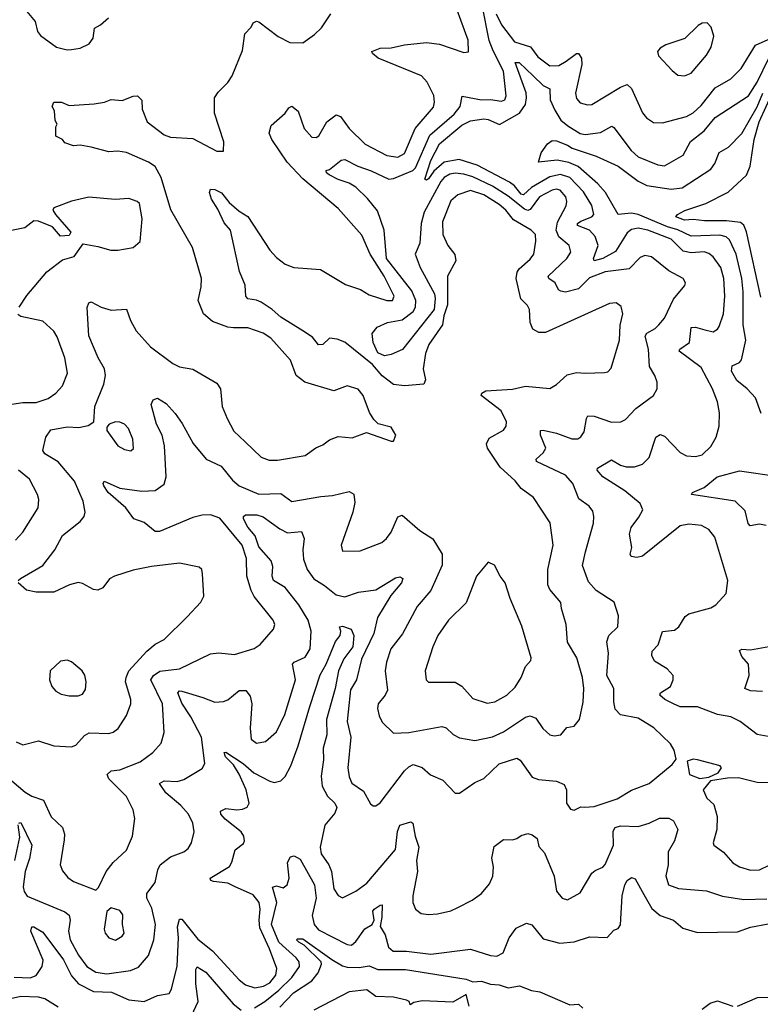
# Model space of a CAD drawing. Extents: x 1771496 to 1971148, y 471553 to 643630.
# Tile 485 of 656: x 1821760 to 1825119, y 616033 to 620499. Entities that reach past the tile are written whole.
import ezdxf

# ---------------------------------------------------------------- set-up
doc = ezdxf.new("R2010")
doc.units = 0

msp = doc.modelspace()

# ---------------------------------------------------------------- linework, layer by layer
at = {"layer": '0CON10XD'}
for points in [[(1821777.5, 620555), (1821830.7, 620490.7), (1821841.2, 620445), (1821855, 620426.7), (1821927.5, 620375), (1821975, 620362)], [(1822144.2, 618405.8), (1822215, 618373.8), (1822315, 618361.1), (1822375, 618363.8), (1822415, 618391.4), (1822424.2, 618425.8), (1822416.6, 618566.6), (1822406, 618614), (1822381.2, 618665), (1822356.3, 618753.7), (1822365, 618774.2), (1822385, 618782.9), (1822425, 618758.1), (1822465, 618712.9), (1822497.3, 618667.3), (1822546.4, 618576.4), (1822605.4, 618505), (1822674.4, 618474.4), (1822725, 618410), (1822755.4, 618385), (1822845, 618346.4), (1822945, 618350), (1822995, 618313.1), (1823126.8, 618336.8), (1823178.9, 618341.1), (1823255, 618359.2), (1823276.2, 618346.2), (1823279.6, 618309.6), (1823270.8, 618265), (1823218.1, 618115), (1823225, 618088.8), (1823305, 618090), (1823402.4, 618127.6), (1823424.2, 618145), (1823445, 618174), (1823475, 618244.3), (1823495, 618252.2), (1823575, 618182.3), (1823634.1, 618144.1), (1823676.5, 618075), (1823676.2, 618025), (1823625, 617910), (1823563.1, 617836.9), (1823497.2, 617712.8), (1823443.8, 617645), (1823423.8, 617585), (1823417.5, 617545), (1823428.3, 617458.3), (1823418.2, 617435), (1823385.6, 617395), (1823383.8, 617375), (1823390.6, 617340.6), (1823405, 617312), (1823455, 617262.9), (1823525.5, 617265.5), (1823675, 617293.5), (1823695, 617286.9), (1823727, 617257), (1823755, 617241.1), (1823825, 617229.1), (1823905, 617245.4), (1823955, 617269.2), (1824054.3, 617335), (1824075, 617340.8), (1824100.8, 617330.8), (1824133.2, 617283.2), (1824165, 617255.6), (1824185, 617250.6), (1824214.4, 617255.6), (1824241.9, 617288.1), (1824275.6, 617294.4), (1824299.2, 617325), (1824316.1, 617403.9), (1824319.1, 617465), (1824312.9, 617515), (1824287.8, 617605), (1824244.4, 617675), (1824238.9, 617755), (1824217.8, 617827.8), (1824214.4, 617855), (1824164.2, 617914.2), (1824156.2, 617935), (1824156.2, 618005), (1824180, 618115), (1824166.4, 618216.4), (1824091.1, 618331.1), (1824035, 618372.2), (1824007.8, 618407.8), (1823939.1, 618469.1), (1823882.7, 618555), (1823877.7, 618575), (1823889.4, 618600.6), (1823955, 618637.5), (1823966.9, 618655), (1823967.8, 618675), (1823944.4, 618725), (1823854, 618795), (1823856.2, 618805), (1823873.8, 618816.2), (1823995, 618823.4), (1824055, 618836.9), (1824165, 618825.8), (1824195, 618844.3), (1824242.6, 618887.4), (1824285, 618898), (1824325, 618895.5), (1824412.1, 618897.9), (1824427.6, 618902.4), (1824442.4, 618917.6), (1824480, 619045), (1824483.4, 619113.4), (1824495.7, 619165), (1824487.8, 619197.8), (1824465, 619214.2), (1824435, 619211.1), (1824145, 619079.5), (1824115, 619080), (1824087.5, 619095), (1824076.2, 619125), (1824072.7, 619185), (1824063.2, 619203.2), (1824032.6, 619232.6), (1824011.4, 619325), (1824016.1, 619353.9), (1824025, 619369.1), (1824075, 619412.7), (1824091.8, 619435), (1824101.6, 619495), (1824098.9, 619525), (1824079.5, 619545), (1824000.5, 619590.5), (1823964.8, 619635), (1823935, 619661.2), (1823865, 619705.2), (1823805, 619723.9), (1823748.1, 619705), (1823715, 619677.3), (1823678.2, 619581.8), (1823678.7, 619525), (1823702.1, 619475), (1823733.7, 619433.7), (1823738.5, 619405), (1823700.9, 619335), (1823701.2, 619205), (1823683.4, 619155), (1823678.4, 619115), (1823615.3, 619025), (1823600.8, 618985), (1823590.6, 618915), (1823601.2, 618865), (1823593.8, 618846.2), (1823505, 618837.9), (1823455, 618844.7), (1823404.1, 618884.1), (1823361.1, 618935), (1823235, 619036.9), (1823200.3, 619050.3), (1823166, 619054), (1823135, 619025.6), (1823115, 619023.5), (1823088.6, 619058.6), (1823045, 619087.8), (1822945, 619149.3), (1822905.3, 619185), (1822855, 619217.4), (1822835, 619226.8), (1822795, 619233.2), (1822785.4, 619245), (1822782.5, 619295), (1822757.4, 619357.4), (1822715.7, 619545), (1822687.4, 619577.4), (1822659.7, 619639.7), (1822630.8, 619685), (1822621.2, 619715), (1822625, 619730), (1822645, 619729.2), (1822675, 619712.9), (1822709.8, 619669.8), (1822755, 619630), (1822795.7, 619605.7), (1822894.3, 619454.3), (1822925, 619420.4), (1822965, 619390.4), (1823004.2, 619374.2), (1823125.3, 619365.3), (1823238, 619298), (1823306.4, 619275), (1823345, 619250.7), (1823425.4, 619224.6), (1823450.8, 619225), (1823459.3, 619245), (1823413.3, 619335), (1823349.2, 619435), (1823311.3, 619521.3), (1823205, 619641.8), (1823045, 619776.6), (1822972.9, 619852.9), (1822903.2, 619955), (1822892.3, 619985), (1822900.9, 620019.1), (1822963.8, 620075), (1822980.3, 620099.7), (1822995, 620106.7), (1823023.9, 620083.9), (1823050.5, 620005), (1823085, 619965.6), (1823105, 619964.5), (1823117.7, 619972.3), (1823153.5, 620035), (1823195, 620066.7), (1823215, 620060), (1823255.3, 620005.3), (1823327.8, 619935), (1823425, 619883.1), (1823475, 619874.7), (1823505, 619892.2), (1823554.5, 620005.5), (1823637.6, 620102.4), (1823642.2, 620125), (1823638.2, 620155), (1823607.9, 620215), (1823581.9, 620245), (1823385.8, 620325), (1823360, 620345), (1823357.5, 620355), (1823395, 620369.4), (1823445, 620370.8), (1823505, 620384.7), (1823605, 620396.2), (1823665, 620388.2), (1823775, 620350), (1823796.4, 620353.6), (1823793.9, 620406.1), (1823745, 620542)], [(1824323.6, 616926.4), (1824365, 616930.5), (1824470, 616965), (1824535.3, 617004.7), (1824615, 617033.8), (1824719.7, 617120.3), (1824737.5, 617145), (1824729.2, 617185), (1824711.4, 617215), (1824636.4, 617286.4), (1824565, 617330.9), (1824485, 617345.6), (1824461.7, 617371.7), (1824454.2, 617405), (1824454.7, 617464.7), (1824423.5, 617525), (1824430, 617625), (1824423.3, 617676.7), (1824432.9, 617705), (1824473.5, 617745), (1824475.4, 617795.4), (1824456.2, 617856.2), (1824375, 617910), (1824339.4, 617949.4), (1824313.1, 618023.1), (1824326, 618085), (1824362.1, 618215), (1824364.5, 618245), (1824359.1, 618269.1), (1824343.1, 618293.1), (1824296, 618326), (1824268.5, 618395), (1824235, 618432.3), (1824104.2, 618495), (1824103.1, 618505), (1824134.5, 618535), (1824146.2, 618555), (1824122.4, 618615), (1824122.5, 618635), (1824135, 618637.7), (1824195, 618623.2), (1824265, 618598.2), (1824291.9, 618598.1), (1824305, 618606.7), (1824319.9, 618630.1), (1824330.3, 618689.7), (1824337.6, 618702.4), (1824365, 618700.8), (1824445, 618672.9), (1824486.7, 618675), (1824507.5, 618685), (1824555.3, 618734.7), (1824634.3, 618795), (1824651.9, 618825), (1824651.1, 618855), (1824641.5, 618885), (1824616.3, 618926.3), (1824611.6, 619005), (1824597, 619063), (1824605, 619077.8), (1824641.9, 619098.1), (1824658.8, 619115), (1824684.6, 619145), (1824725, 619231.1), (1824777.4, 619292.6), (1824779.2, 619305), (1824770, 619325), (1824705, 619360), (1824625, 619423.5), (1824595, 619429.5), (1824575, 619420), (1824525, 619369.6), (1824415, 619355.2), (1824345, 619327.9), (1824295, 619277.5), (1824235, 619263.7), (1824215, 619266.9), (1824204.1, 619274.1), (1824189.5, 619305), (1824160, 619325), (1824156.9, 619335), (1824241.8, 619415), (1824260, 619445), (1824252.2, 619475), (1824205, 619514.1), (1824192.9, 619545), (1824199.6, 619580.4), (1824239.2, 619655), (1824242.3, 619675), (1824236.8, 619695), (1824211.9, 619725), (1824195, 619729.6), (1824175, 619726.2), (1824118.4, 619695), (1824075, 619638.7), (1824065, 619633.8), (1824050.1, 619640.1), (1823975, 619699.2), (1823905, 619743.9), (1823815, 619786.3), (1823775, 619798.5), (1823735, 619802.3), (1823711.6, 619798.4), (1823685, 619782.7), (1823669.8, 619765), (1823595, 619625.5), (1823581.5, 619575), (1823575.8, 619485), (1823554.2, 619435), (1823575.9, 619375), (1823640.9, 619255), (1823645.1, 619234.9), (1823639.5, 619185), (1823496.4, 619003.6), (1823445, 618980.6), (1823415, 618974.8), (1823385, 618987.9), (1823362.7, 619035), (1823359.2, 619075), (1823381.9, 619105), (1823427.8, 619125), (1823462, 619132), (1823495, 619138.1), (1823545.1, 619174.9), (1823555.7, 619195), (1823556.5, 619225), (1823539.2, 619269.2), (1823423.5, 619415), (1823412.6, 619545), (1823382.5, 619632.5), (1823337.9, 619687.9), (1823285, 619738.8), (1823255, 619758.2), (1823205, 619774.1), (1823164.3, 619795), (1823151.4, 619805), (1823150, 619815), (1823165, 619820), (1823218.8, 619861.2), (1823235, 619864.7), (1823293.9, 619833.9), (1823355, 619813.5), (1823435, 619776.2), (1823455, 619779.2), (1823542.7, 619815), (1823555, 619826.6), (1823621, 619975), (1823730.2, 620069.8), (1823757.3, 620105), (1823767.4, 620152.6), (1823855, 620135.2), (1823895, 620137.5), (1823945, 620129.1), (1823961.1, 620135), (1823966.1, 620153.9), (1823953.9, 620265), (1823907.1, 620357.1), (1823890, 620405), (1823857.8, 620565)], [(1821753.8, 617955), (1821763.8, 617965), (1821865, 618023.5), (1821920, 618095), (1821955, 618159.2), (1822035, 618223.3), (1822053.3, 618245), (1822057.8, 618265), (1822048, 618315), (1822008.7, 618405), (1821935, 618492.9), (1821875, 618529.1), (1821866, 618545), (1821879.6, 618605), (1821902.1, 618637.9), (1821975, 618651.9), (1822029.1, 618649.1), (1822071.5, 618658.5), (1822096.2, 618675), (1822101.1, 618745), (1822141.5, 618845), (1822149.3, 618885), (1822145.3, 618915), (1822116.1, 618965), (1822073.8, 619065), (1822065.9, 619194.1), (1822074.4, 619215), (1822085, 619219.5), (1822130, 619195), (1822175, 619181.2), (1822245, 619186.2), (1822262.5, 619135), (1822288.3, 619088.3), (1822353.1, 619015), (1822455, 618940), (1822485, 618924.5), (1822545, 618913.1), (1822655, 618850), (1822670.5, 618825), (1822678.5, 618745), (1822700.6, 618690.6), (1822732.1, 618632.1), (1822783.5, 618583.5), (1822855, 618514.2), (1822891.1, 618501.1), (1822929.4, 618500.6), (1823055, 618522), (1823102.7, 618557.3), (1823135, 618570.5), (1823165, 618593.1), (1823205, 618608.6), (1823267.8, 618602.2), (1823333.6, 618626.4), (1823445, 618586.7), (1823455, 618587.5), (1823466.2, 618615), (1823445, 618650), (1823385.7, 618665.7), (1823365.8, 618685), (1823347.4, 618717.4), (1823318.2, 618795), (1823295, 618823.1), (1823245, 618837.8), (1823185, 618816), (1823054.2, 618855), (1823015, 618885.6), (1822989.1, 618955), (1822900, 619055), (1822865, 619076.7), (1822795, 619101.4), (1822730.7, 619100.7), (1822705, 619103.9), (1822635, 619130.5), (1822594.6, 619165), (1822570, 619225), (1822583.4, 619286.6), (1822584.5, 619325), (1822544.6, 619465), (1822446.5, 619636.5), (1822402.7, 619782.7), (1822375, 619832.7), (1822345, 619852.7), (1822245, 619896.4), (1822205, 619903.1), (1822165, 619899.4), (1822085, 619921.2), (1822035, 619930), (1822005, 619927.5), (1821965, 619940), (1821955, 619956), (1821925, 619970), (1821923.6, 620013.6), (1821930, 620025), (1821921.4, 620041.4), (1821918, 620085), (1821907.1, 620105), (1821914.6, 620125.4), (1821950, 620125), (1821985, 620110), (1822098, 620118), (1822145, 620125.6), (1822175, 620137.5), (1822225, 620132.5), (1822275, 620152), (1822295, 620153.3), (1822313.9, 620133.9), (1822316.2, 620093.8), (1822339.2, 620035), (1822415, 619977.1), (1822445, 619966.3), (1822545, 619960.4), (1822655, 619902.5), (1822685, 619902.5), (1822686, 619945), (1822644.4, 620075), (1822644.6, 620145), (1822659.9, 620170.1), (1822705, 620214.2), (1822724.3, 620245), (1822771.3, 620358.7), (1822780.8, 620435), (1822810.8, 620465), (1822818.8, 620485), (1822835, 620492), (1822845, 620488.8), (1822933, 620423), (1822985, 620395.7), (1823045, 620394.2), (1823098, 620432), (1823128.6, 620461.4), (1823171.9, 620525)], [(1821975, 620362), (1821995, 620364), (1822035, 620370), (1822075, 620390), (1822093.3, 620415), (1822100, 620460), (1822126.7, 620475), (1822162.7, 620507.3)], [(1823921.6, 620525), (1823946.2, 620476.2), (1824005, 620398.9), (1824076.5, 620376.5), (1824110.5, 620330.5), (1824165, 620290), (1824205, 620290.8), (1824239.4, 620310.6), (1824285, 620345.7), (1824295, 620345.7), (1824307.7, 620325), (1824310, 620295), (1824280.9, 620165), (1824285, 620141.2), (1824302.2, 620122.2), (1824335, 620112.2), (1824355, 620114.5), (1824485, 620192.9), (1824515, 620204.5), (1824535, 620187.5), (1824585, 620076), (1824603.3, 620053.3), (1824635, 620031.9), (1824675, 620031.2), (1824785, 620060), (1824815, 620075.9), (1824850.5, 620109.5), (1824915, 620190.4), (1824985, 620231.2), (1825032, 620278), (1825097, 620383), (1825195, 620426.7)], [(1824775, 620244), (1824805, 620256.7), (1824875, 620338.8), (1824895.8, 620375), (1824908, 620425), (1824896, 620465), (1824877.5, 620485), (1824855, 620482.9), (1824837.8, 620472.2), (1824777, 620413), (1824690, 620385), (1824665, 620370), (1824653.3, 620355), (1824657.5, 620335), (1824719.1, 620269.1), (1824745, 620248), (1824775, 620244)], [(1825205, 617237.9), (1825105, 617257.1), (1825027.5, 617315), (1824985, 617336.9), (1824925, 617346.9), (1824835, 617382.8), (1824755, 617381.8), (1824725.2, 617395.2), (1824685.6, 617415), (1824663.3, 617435), (1824666, 617445), (1824712, 617475), (1824724, 617505), (1824723.8, 617525), (1824696.2, 617555), (1824638.7, 617588.7), (1824627.1, 617615), (1824629.2, 617635), (1824656.3, 617663.7), (1824675, 617723.8), (1824730.3, 617729.7), (1824750, 617745), (1824778.7, 617791.3), (1824795, 617804.3), (1824895, 617831.9), (1824918, 617845), (1824964.2, 617895.8), (1824972, 617955), (1824912.4, 618152.4), (1824885, 618186.9), (1824852.5, 618205), (1824795, 618210), (1824755, 618203.5), (1824585, 618066.2), (1824558.9, 618058.9), (1824533.9, 618063.9), (1824529.4, 618075), (1824536.9, 618105), (1824525.8, 618165.8), (1824533.9, 618196.1), (1824568.1, 618241.9), (1824586.5, 618275), (1824574.4, 618305), (1824505, 618361.8), (1824404.5, 618425), (1824379.2, 618455), (1824381.2, 618465), (1824445, 618501.9), (1824485, 618478.2), (1824510.9, 618470.9), (1824548.8, 618471.2), (1824585, 618482.3), (1824615, 618512.5), (1824644.7, 618605.3), (1824665, 618618.1), (1824685, 618609.2), (1824756.2, 618536.2), (1824785, 618521.4), (1824825, 618516.9), (1824855, 618524.5), (1824895, 618562.9), (1824919.5, 618605), (1824932.2, 618655), (1824934.5, 618715), (1824924.5, 618765), (1824902.2, 618825), (1824851.2, 618921.2), (1824751.9, 618995), (1824754.2, 619005), (1824797.5, 619035), (1824805, 619102.5), (1824825, 619103.8), (1824867.9, 619092.1), (1824905, 619083.6), (1824924.4, 619095), (1824933.3, 619106.7), (1824951.6, 619165), (1824958.5, 619245), (1824953.8, 619325), (1824940.3, 619375), (1824905, 619423.1), (1824885, 619439.1), (1824865, 619445.8), (1824805, 619441), (1824769.3, 619449.3), (1824715, 619503.4), (1824608.5, 619545), (1824565, 619553.5), (1824535, 619546.7), (1824515, 619532.5), (1824462.9, 619447.1), (1824405, 619416.4), (1824365.5, 619405.5), (1824362.6, 619415), (1824383.3, 619475), (1824369.8, 619515), (1824344.1, 619544.1), (1824290, 619565), (1824290.8, 619575), (1824304.6, 619585), (1824355, 619604.8), (1824364.7, 619615), (1824355.7, 619655.7), (1824317.6, 619717.6), (1824255, 619782.9), (1824213.2, 619796.8), (1824165, 619786.8), (1824082.2, 619737.8), (1824045, 619704.5), (1824035, 619708), (1824005, 619744.8), (1823982, 619762), (1823835, 619839), (1823754.2, 619864.2), (1823685, 619853.4), (1823638.5, 619811.5), (1823615, 619777.5), (1823605, 619770.4), (1823597.1, 619775), (1823625, 619860.8), (1823664, 619936), (1823765, 620020.2), (1823805, 620039.7), (1823865, 620049.6), (1823885, 620046.7), (1823936.6, 620023.4), (1824026.9, 620075), (1824054.2, 620115), (1824059.3, 620145), (1824056.6, 620166.6), (1824007.5, 620305), (1824025, 620304.6), (1824088.6, 620245), (1824135, 620200.2), (1824164.4, 620185), (1824165.7, 620135), (1824187.9, 620087.9), (1824215, 620043.4), (1824246.9, 620016.9), (1824302.4, 619982.4), (1824325, 619978), (1824395, 619987.5), (1824445.4, 620015.4), (1824455, 620010.6), (1824534.1, 619905), (1824565, 619877.5), (1824655, 619840.3), (1824685, 619836.2), (1824768.9, 619885), (1824803, 619947), (1824865, 619994.1), (1824915, 620054.6), (1825065, 620154.2), (1825104.8, 620215), (1825157.2, 620325)], [(1825120.9, 619240.9), (1825057.2, 619537.2), (1825045, 619567.3), (1825028.6, 619578.6), (1824966.2, 619586.2), (1824866.8, 619586.8), (1824815, 619593.4), (1824775, 619588.9), (1824736.7, 619605), (1824743.3, 619615), (1824776.5, 619633.5), (1824872.5, 619665), (1824973.7, 619716.3), (1825055.9, 619794.1), (1825073.8, 619835), (1825091.6, 619955), (1825114.3, 620035), (1825176.9, 620175)], [(1825123, 618713), (1825097, 618783), (1825060, 618825), (1825012.5, 618862.5), (1824989.2, 618905), (1824991.3, 618928.7), (1825025, 618944.2), (1825033.6, 618956.4), (1825053.2, 619045), (1825041.6, 619115), (1825041.7, 619265), (1825035.2, 619325), (1825009, 619435), (1824980, 619500), (1824964, 619514), (1824935, 619521.9), (1824805, 619516.5), (1824745, 619546.3), (1824698.9, 619558.9), (1824565, 619615.4), (1824535, 619620.8), (1824475, 619615.4), (1824417.4, 619715), (1824382.7, 619755), (1824293.5, 619833.5), (1824251.4, 619851.4), (1824198.4, 619861.6), (1824113.3, 619853.3), (1824126, 619895), (1824153.8, 619936.2), (1824175, 619951.5), (1824195, 619950), (1824245, 619930.4), (1824265.6, 619915.6), (1824375, 619879.6), (1824475, 619835.3), (1824565, 619766.4), (1824605, 619746.9), (1824715, 619729.8), (1824765, 619736.6), (1824895, 619821.2), (1824913.6, 619846.4), (1824932.9, 619897.1), (1824975, 619920.5), (1825035, 619983.2), (1825105, 620103.9), (1825130.3, 620165)], [(1821757.9, 619195), (1821792.7, 619247.3), (1821884.1, 619355.9), (1821955, 619409.2), (1822007.5, 619425), (1822048.3, 619481.7), (1822115, 619470.8), (1822173.6, 619453.6), (1822205, 619453.1), (1822275, 619466.2), (1822306.4, 619493.6), (1822315.6, 619595), (1822304.2, 619665), (1822293.3, 619675), (1822255, 619688.5), (1822193.4, 619683.4), (1822074.1, 619694.1), (1821995, 619675.6), (1821915, 619646), (1821910.8, 619635), (1821922.2, 619615), (1821992.5, 619535), (1821985, 619520), (1821945, 619516.7), (1821908.7, 619558.7), (1821845.3, 619585.3), (1821823.8, 619586.2), (1821783.3, 619555), (1821715, 619541.9)], [(1821705, 618752.6), (1821775, 618763.2), (1821835, 618762.9), (1821888.9, 618781.1), (1821924.6, 618805.4), (1821955, 618838), (1821976.9, 618895), (1821965.6, 618965), (1821931.1, 619061.1), (1821915, 619085.8), (1821865, 619131.4), (1821765, 619152.9), (1821752.4, 619162.4)], [(1822265, 618543.3), (1822276.1, 618553.9), (1822273.9, 618596.1), (1822254.2, 618645), (1822235, 618664), (1822215, 618672.9), (1822194.5, 618675.5), (1822166.1, 618663.9), (1822155, 618650), (1822156.2, 618635), (1822205, 618566.2), (1822235, 618548.8), (1822265, 618543.3)], [(1821741.2, 618138.8), (1821774.4, 618175), (1821844.2, 618285), (1821847.3, 618322.7), (1821841.4, 618345), (1821805, 618414.3), (1821755.6, 618455)], [(1825145, 618205.3), (1825115, 618210.7), (1825073.1, 618203.1), (1825064.1, 618214.1), (1825051.1, 618271.1), (1825005, 618315.5), (1824806.7, 618345), (1824811.2, 618355), (1824865, 618377.7), (1824924.1, 618425.9), (1825025, 618452.5), (1825214.3, 618425.7)], [(1821725, 617045.9), (1821785, 616995.4), (1821815, 616976.2), (1821869.1, 616959.1), (1821903.6, 616883.6), (1821955, 616834.2), (1821963.9, 616805), (1821961.7, 616778.3), (1821944.6, 616665.4), (1821955, 616638), (1821978.3, 616608.3), (1822005, 616589.4), (1822105, 616550), (1822117.7, 616562.3), (1822152.5, 616635), (1822184.7, 616675.3), (1822245, 616731.4), (1822272.5, 616795), (1822282.9, 616875), (1822275.6, 616915), (1822244.3, 616975), (1822164.5, 617055), (1822156.7, 617075), (1822175, 617091.5), (1822215, 617096.2), (1822307.1, 617132.9), (1822364.4, 617175), (1822402.4, 617217.6), (1822415.5, 617265), (1822408.4, 617395), (1822355.2, 617505), (1822367.2, 617525), (1822395.9, 617544.1), (1822485.2, 617554.8), (1822625, 617622.5), (1822663.6, 617626.4), (1822735, 617620), (1822824, 617646), (1822850.6, 617665), (1822912, 617735), (1822916.9, 617755), (1822910.6, 617775), (1822823.1, 617883.1), (1822809.6, 617909.6), (1822790.7, 617975), (1822789.2, 618055), (1822769.5, 618115), (1822668, 618238), (1822625, 618253.7), (1822587.9, 618252.1), (1822545, 618241.6), (1822395, 618177.1), (1822375, 618177.8), (1822325, 618218.4), (1822277.5, 618235), (1822241.5, 618285), (1822162.1, 618355), (1822142.5, 618385), (1822139.2, 618395), (1822144.2, 618405.8)], [(1821755.8, 616854.2), (1821765, 616857.1), (1821815.9, 616755), (1821804.7, 616694.7), (1821784.8, 616635), (1821776.2, 616566.2), (1821780.8, 616545), (1821795, 616523.5), (1821965, 616452.2), (1821985, 616436.4), (1821988.8, 616415), (1821982, 616365), (1821989.7, 616325), (1822027.1, 616255), (1822065, 616204.1), (1822105, 616178.9), (1822155, 616170.5), (1822263.4, 616186.6), (1822298.6, 616201.4), (1822344.1, 616254.1), (1822368.7, 616325), (1822376.6, 616395), (1822359.5, 616469.5), (1822337.1, 616515), (1822337.3, 616535), (1822375.4, 616585), (1822386.7, 616643.3), (1822397.8, 616665), (1822445, 616702.5), (1822505.4, 616724.6), (1822525, 616739.2), (1822540, 616765), (1822551.1, 616815), (1822545.5, 616855), (1822526.1, 616895), (1822491.2, 616935), (1822422.8, 616992.8), (1822394.3, 617035), (1822415, 617046.1), (1822475, 617044.1), (1822505, 617052.9), (1822587.9, 617102.1), (1822599.4, 617125), (1822585.3, 617245), (1822536.6, 617336.6), (1822495, 617398.5), (1822477.5, 617445), (1822485, 617454.4), (1822495, 617453.2), (1822591.2, 617425), (1822645, 617403.1), (1822685, 617405.7), (1822705, 617414.3), (1822755, 617455.7), (1822785.5, 617455.5), (1822805, 617431.2), (1822813.8, 617395), (1822805.6, 617285.6), (1822810.8, 617235), (1822835, 617217.1), (1822875, 617225.6), (1822925, 617268), (1822962.7, 617347.3), (1823010.9, 617505), (1822996.9, 617575), (1823005.7, 617585), (1823055, 617607.3), (1823078.3, 617645), (1823081.6, 617725), (1823069.4, 617775), (1823026.3, 617845), (1822965, 617922.9), (1822912, 617955), (1822905.8, 617975), (1822909.1, 618019.1), (1822901, 618045), (1822845, 618107.8), (1822828.4, 618158.4), (1822795, 618197.1), (1822775.6, 618235.6), (1822774.7, 618245.3), (1822785, 618252.9), (1822836.4, 618253.6), (1822865, 618244.6), (1822939.7, 618189.7), (1822975, 618171.1), (1823037.9, 618177.9), (1823050.3, 618145), (1823044.1, 618095), (1823048.2, 618051.8), (1823064.3, 618005), (1823095, 617962.1), (1823142.8, 617932.8), (1823195, 617889.7), (1823235, 617881.3), (1823297.3, 617902.7), (1823375, 617912.3), (1823465, 617967.3), (1823485, 617971.2), (1823498.6, 617965), (1823491.5, 617945), (1823443.3, 617886.8), (1823383.3, 617786.7), (1823366.6, 617715), (1823310.9, 617599.1), (1823287.5, 617505), (1823260.8, 617459.2), (1823250, 617360), (1823246, 617315), (1823262.5, 617245), (1823248.8, 617105), (1823254.6, 617064.6), (1823266.2, 617036.2), (1823319.1, 616999.1), (1823351.7, 616941.7), (1823362.7, 616932.7), (1823375, 616932.5), (1823395, 616946.9), (1823505, 617091.1), (1823525, 617110.5), (1823545, 617120), (1823585, 617106.7), (1823624, 617074), (1823678.8, 617048.8), (1823735, 616990), (1823755, 616990), (1823825, 617038.8), (1823865, 617056.4), (1823935, 617123.6), (1824015, 617149.4), (1824029.6, 617139.6), (1824085, 617063.3), (1824113, 617053), (1824195, 617045.4), (1824229.3, 617029.3), (1824240.4, 617005), (1824240.6, 616945), (1824257.7, 616917.7), (1824275, 616913.8), (1824305, 616928.8), (1824323.6, 616926.4)], [(1821745, 617222.9), (1821775, 617210), (1821845, 617227.5), (1821915, 617205.6), (1821995, 617200.5), (1822015, 617207.8), (1822055, 617252.7), (1822075, 617264.7), (1822165, 617261.5), (1822185, 617266.7), (1822206.6, 617283.4), (1822245, 617342.5), (1822263.9, 617395), (1822264.5, 617415.5), (1822240.9, 617495), (1822242.7, 617515), (1822255.9, 617545), (1822337.5, 617635), (1822375, 617666.9), (1822415, 617688.1), (1822519.8, 617790.2), (1822582.4, 617857.6), (1822595.4, 617884.6), (1822590, 617985), (1822585.7, 618005), (1822575, 618016), (1822484.5, 618034.5), (1822358.3, 618018.3), (1822275, 618002.2), (1822190, 617975), (1822168, 617962), (1822137.7, 617922.3), (1822115, 617911.8), (1822095, 617914.5), (1822045, 617941.5), (1822025, 617945.5), (1821986.2, 617935), (1821915, 617901.9), (1821835, 617902.5), (1821791.1, 617911.1), (1821754, 617945)], [(1823880.6, 617399.4), (1823915, 617404.6), (1823969.5, 617435), (1824008.1, 617471.9), (1824034.4, 617515), (1824053.9, 617565), (1824077.8, 617592.2), (1824080, 617605), (1824038.3, 617748.3), (1823985, 617873.3), (1823962.5, 617945), (1823939.2, 617975), (1823914, 618025), (1823885, 618038), (1823831.5, 617975), (1823785.5, 617854.5), (1823704.4, 617775), (1823656.9, 617705), (1823633.5, 617655), (1823598.6, 617545), (1823603.8, 617505), (1823615, 617493.8), (1823735, 617494.3), (1823765, 617475.7), (1823815, 617420.5), (1823880.6, 617399.4)], [(1822735, 616567.8), (1822705, 616581.6), (1822639.3, 616589.3), (1822627.1, 616595), (1822624.5, 616605), (1822712.1, 616657.9), (1822723.1, 616676.9), (1822737.2, 616732.8), (1822775, 616762), (1822780.6, 616775), (1822777.5, 616795), (1822765.4, 616815), (1822692.1, 616872.1), (1822672.7, 616895), (1822670.9, 616909.1), (1822695, 616920.9), (1822744.8, 616914.8), (1822771.4, 616918.6), (1822792.4, 616927.6), (1822801.2, 616945), (1822787.5, 617005), (1822756.3, 617076.3), (1822729.8, 617119.8), (1822694, 617155), (1822687.5, 617175), (1822695, 617177.1), (1822773.2, 617125), (1822822.3, 617082.3), (1822895, 617044.6), (1822915, 617038.5), (1822945, 617046.4), (1822965, 617065.5), (1822990.5, 617115), (1823024, 617205), (1823076, 617384), (1823123.4, 617526.6), (1823150.8, 617575), (1823192.1, 617677.9), (1823213.3, 617705), (1823216.7, 617725), (1823211.2, 617745), (1823225, 617748.6), (1823263.8, 617735), (1823275.2, 617705.2), (1823271, 617655), (1823229.9, 617600.1), (1823206.4, 617545), (1823191.5, 617465), (1823152.2, 617325), (1823153.2, 617255), (1823136.8, 617195), (1823138.1, 617141.9), (1823128.1, 617068.1), (1823132.9, 617022.9), (1823156.3, 616976.3), (1823189.2, 616945), (1823198, 616925), (1823189.9, 616900.1), (1823143.5, 616845), (1823122.5, 616745), (1823128.2, 616715), (1823162.1, 616665), (1823174.7, 616634.7), (1823185, 616556.7), (1823205, 616526), (1823225, 616516), (1823285, 616545.7), (1823335, 616582.5), (1823464.7, 616735), (1823473.9, 616816.1), (1823484.7, 616845.3), (1823535, 616861.2), (1823544.1, 616854.1), (1823553.3, 616795), (1823570.9, 616745), (1823560.4, 616685), (1823564, 616635), (1823543.1, 616525), (1823543.5, 616495), (1823555.7, 616465), (1823581.2, 616445), (1823615, 616440), (1823655, 616443.6), (1823715, 616457.5), (1823748.1, 616471.9), (1823812, 616505), (1823855, 616535.8), (1823890.7, 616579.3), (1823906.6, 616613.4), (1823909.2, 616655), (1823901.2, 616695), (1823911.5, 616748.5), (1823955, 616780), (1823995, 616779.1), (1824014.3, 616785), (1824035, 616798.7), (1824065, 616807.1), (1824085, 616801.2), (1824106.8, 616785), (1824115, 616748.8), (1824140.3, 616720.3), (1824184.6, 616614.6), (1824195.5, 616545.5), (1824220, 616515), (1824245, 616506), (1824301.7, 616538.3), (1824355, 616627.5), (1824369.7, 616640.3), (1824405, 616654.4), (1824415, 616667.1), (1824452.7, 616755), (1824451.5, 616818.5), (1824461.4, 616835), (1824485, 616842), (1824565, 616840), (1824615, 616853.8), (1824662.6, 616877.4), (1824705, 616877.8), (1824725, 616864.4), (1824744.6, 616825), (1824730.7, 616775), (1824701.4, 616725), (1824701.2, 616665), (1824691.3, 616615), (1824703.3, 616575), (1824747.9, 616557.9), (1824875, 616547.9), (1824947, 616523), (1825045, 616508.4), (1825148.5, 616511.5)], [(1825128.8, 617451.2), (1825074.2, 617454.2), (1825049.2, 617465), (1825068.5, 617525), (1825065.7, 617575), (1825035, 617610), (1825025, 617637.5), (1825035, 617643.8), (1825075, 617641.1), (1825175, 617658.2)], [(1821985, 617431.4), (1822025, 617432.5), (1822045, 617440), (1822058.6, 617461.4), (1822062, 617495), (1822055.7, 617525.7), (1822043.8, 617545), (1821995, 617586.7), (1821975, 617593.3), (1821945, 617590), (1821898, 617545), (1821895.8, 617505), (1821905.8, 617475), (1821925, 617452.5), (1821949.1, 617439.1), (1821985, 617431.4)], [(1824845, 617057.3), (1824885, 617063.3), (1824927.8, 617082.2), (1824943.8, 617105), (1824936.7, 617115), (1824835, 617141.4), (1824815, 617144), (1824787.5, 617135), (1824798, 617075), (1824845, 617057.3)], [(1825215, 617036.9), (1825105, 617039.6), (1825019.9, 617059.9), (1824970.8, 617059.2), (1824894, 617046), (1824860.6, 617005), (1824877.4, 616967.4), (1824908.7, 616938.7), (1824923.6, 616885), (1824922.5, 616825), (1824906, 616765), (1824908.8, 616755), (1824952.6, 616722.6), (1824994.2, 616675), (1825025, 616656.7), (1825075, 616641.2)], [(1821738, 616685), (1821761.6, 616791.6), (1821753.8, 616846.2)], [(1822825, 616016.5), (1822872.1, 616045), (1822935, 616096.4), (1822994.8, 616155), (1823030, 616205), (1823027.9, 616225), (1823015, 616244), (1822935.4, 616315.4), (1822902.1, 616395), (1822925.9, 616495), (1822906.2, 616563.8), (1822925, 616569.7), (1822955, 616560.4), (1822973.5, 616575), (1822982.2, 616605), (1822975, 616676.7), (1822987.9, 616702.1), (1823005, 616707), (1823031.7, 616691.7), (1823098, 616575), (1823104.6, 616515), (1823086.6, 616435), (1823096.2, 616395), (1823115, 616370.3), (1823245, 616304.5), (1823265, 616301.1), (1823285, 616318.1), (1823325, 616374.6), (1823359.6, 616395), (1823367.3, 616415), (1823361.2, 616455), (1823368.2, 616465), (1823395, 616482.9), (1823405, 616483.3), (1823402, 616428), (1823395.4, 616385), (1823417.8, 616347.8), (1823432.4, 616292.4), (1823453.8, 616273.8), (1823515, 616274.2), (1823625, 616259.6), (1823805, 616283.6), (1823895, 616254.5), (1823925, 616250.9), (1823953, 616267), (1823980.4, 616335), (1824012.2, 616377.8), (1824059.1, 616400.9), (1824083.1, 616393.1), (1824135, 616330), (1824209.7, 616309.7), (1824274.3, 616315.7), (1824345, 616339.4), (1824425, 616336), (1824455, 616368.8), (1824475, 616376.2), (1824485, 616393.8), (1824492.8, 616525), (1824504.7, 616575.3), (1824515, 616594), (1824535, 616608), (1824551.7, 616601.7), (1824590.6, 616530.6), (1824627.8, 616467.8), (1824665, 616435.6), (1824725, 616414.3), (1824767.5, 616377.5), (1824835, 616358.1), (1825015, 616362.2), (1825075, 616382.9), (1825235, 616413.1)], [(1825075, 616641.2), (1825115, 616642.5), (1825202.5, 616685)], [(1821735, 616156.6), (1821807.2, 616152.8), (1821835, 616163.2), (1821862.1, 616205), (1821866.6, 616233.4), (1821811.5, 616365), (1821815, 616383.8), (1821825, 616384.3), (1821865, 616360), (1821959.4, 616235), (1821995, 616161.8), (1822026.7, 616125), (1822095, 616090.6), (1822177.5, 616087.5), (1822255, 616053.8), (1822325, 616046.1), (1822385, 616072.5), (1822438.2, 616081.8), (1822448.9, 616101.1), (1822474.2, 616205.8), (1822480.2, 616335), (1822475.7, 616384.3), (1822485, 616419.4), (1822495, 616419.5), (1822567.7, 616327.7), (1822635, 616274.7), (1822755, 616143.2), (1822785, 616120.4), (1822827.5, 616107.5), (1822865.4, 616115.4), (1822895, 616130), (1822921.6, 616165), (1822926.6, 616195), (1822894, 616285), (1822849.6, 616379.6), (1822846.2, 616415), (1822851.5, 616465), (1822845.7, 616495), (1822819.7, 616529.7), (1822735, 616567.8)], [(1822195, 616324), (1822225, 616341.2), (1822234, 616355), (1822226.7, 616395), (1822228.2, 616438.2), (1822215, 616458.6), (1822175, 616470), (1822156.1, 616453.9), (1822143, 616373), (1822148, 616355), (1822165, 616334), (1822195, 616324)], [(1822940, 616020), (1823001.4, 616085), (1823085, 616138.8), (1823113.5, 616175), (1823129.2, 616215), (1823126.9, 616225), (1823050.4, 616300.4), (1823025.6, 616315), (1823016.2, 616325), (1823020.9, 616329.1), (1823045, 616329.1), (1823176.4, 616236.4), (1823225, 616206.7), (1823245, 616202), (1823299.5, 616200.5), (1823345, 616208), (1823385, 616191.2), (1823510.8, 616190.8), (1823785, 616147.6), (1823815, 616134.5), (1823855, 616137.9), (1823895, 616123.5), (1823935, 616120.8), (1823975, 616107.7), (1824026.8, 616116.8), (1824081.2, 616095), (1824119.6, 616089.6), (1824255, 616030), (1824295, 616033.5), (1824315, 616015.7)], [(1822540.1, 615979.9), (1822569.6, 616045), (1822558.7, 616125), (1822559.1, 616190.9), (1822565, 616203.1), (1822605, 616177.9), (1822728.9, 616035), (1822765, 616006.4)], [(1821935, 616020.3), (1821875, 616057), (1821845, 616065.2), (1821765, 616067.9), (1821705, 616055.3)], [(1823799.1, 616025), (1823785, 616078), (1823725, 616041.8), (1823585, 616049), (1823548.3, 616041.7), (1823530.7, 616030.7), (1823526.7, 616045), (1823515, 616051.4), (1823455, 616065.3), (1823375, 616068.1), (1823335, 616098.1), (1823255, 616090), (1823095, 616006.1)], [(1825015, 616023.8), (1825106, 616064), (1825164.5, 616065.5), (1825193.9, 616073.9), (1825219.8, 616049.8), (1825243.4, 616013.4)], [(1824855, 616010.9), (1824891.9, 616038.1), (1824925, 616049.1), (1824995, 616024)]]:
    msp.add_lwpolyline(points, dxfattribs=at)

doc.saveas('drawing.dxf')
